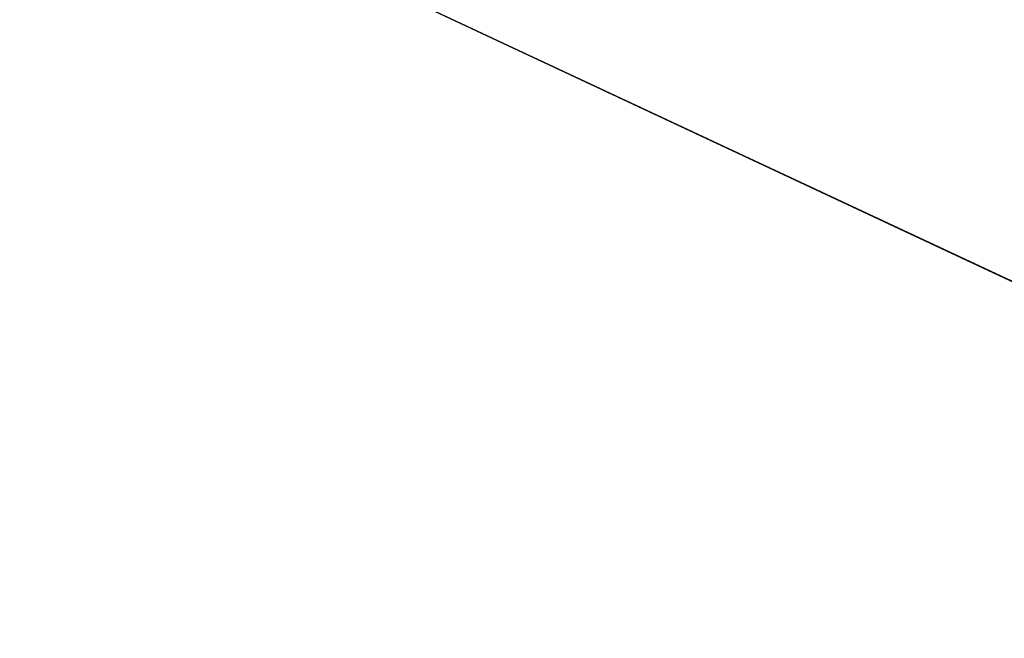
# Model space of a CAD drawing. Extents: x -200 to 200, y -703 to 625.
# Tile 883 of 1056: x -96.963 to -96.557, y 546.738 to 546.994. Entities that reach past the tile are written whole.
import ezdxf

# ---------------------------------------------------------------- set-up
doc = ezdxf.new("R2010")
doc.units = 0
doc.header["$LTSCALE"] = 159.143519
for name, color, linetype in [('1697', 7, 'CONTINUOUS'), ('1706', 7, 'CONTINUOUS'), ('740', 7, 'CONTINUOUS'), ('821', 7, 'CONTINUOUS'), ('822', 7, 'CONTINUOUS'), ('824', 7, 'CONTINUOUS'), ('842', 7, 'CONTINUOUS')]:
    doc.layers.add(name, color=color, linetype=linetype)

msp = doc.modelspace()

# ---------------------------------------------------------------- linework, layer by layer
at = {"layer": '1697', "color": 7, "linetype": 'CONTINUOUS'}
for points in [[(-92.55146, 546.30914, 68.65), (-100, 549.5, 68.55), (-100, 549.47071, 68.62071), (-92.55146, 546.30914, 68.65)], [(-100, 549.5, 68.55), (-92.55146, 546.30914, 68.65), (-92.47858, 546.38132, 68.55), (-100, 549.5, 68.55)], [(-100, 549.4, 68.65), (-92.55146, 546.30914, 68.65), (-100, 549.47071, 68.62071), (-100, 549.4, 68.65)]]:
    msp.add_3dface(points, dxfattribs=at)
at = {"layer": '1706', "color": 7, "linetype": 'CONTINUOUS'}
for points in [[(-100, 547.85832, 68.65), (-100, 546.63358, 68.62499), (-94.18785, 542.49656, 68.55), (-100, 547.85832, 68.65)], [(-92.13736, 543.86924, 68.65), (-100, 547.85832, 68.65), (-94.18785, 542.49656, 68.55), (-92.13736, 543.86924, 68.65)]]:
    msp.add_3dface(points, dxfattribs=at)
at = {"layer": '740', "color": 7, "linetype": 'CONTINUOUS'}
for points in [[(160, 543.53436, 8.89919), (160, 550, 11), (-160, 543.53436, 8.89919), (160, 543.53436, 8.89919)], [(-160, 550, -11), (160, 543.53436, -8.89919), (-160, 543.53436, -8.89919), (-160, 550, -11)], [(160, 550, 11), (-160, 550, 11), (-160, 543.53436, 8.89919), (160, 550, 11)], [(160, 550, -11), (160, 543.53436, -8.89919), (-160, 550, -11), (160, 550, -11)]]:
    msp.add_3dface(points, dxfattribs=at)
at = {"layer": '821', "color": 7, "linetype": 'CONTINUOUS'}
for points in [[(-92.55146, 546.30914, 68.65), (-100, 549.4, 68.65), (-100, 547.85832, 68.65), (-92.55146, 546.30914, 68.65)], [(-92.55146, 546.30914, 68.65), (-100, 547.85832, 68.65), (-92.13736, 543.86924, 68.65), (-92.55146, 546.30914, 68.65)]]:
    msp.add_3dface(points, dxfattribs=at)
at = {"layer": '822', "color": 7, "linetype": 'CONTINUOUS'}
msp.add_3dface([(-100, 548.5, 15.65), (-92.44463, 544.96071, 15.65), (-100, 545.6, 15.65), (-100, 548.5, 15.65)], dxfattribs=at)
at = {"layer": '824', "color": 7, "linetype": 'CONTINUOUS'}
for points in [[(-100, 549.5, 56.75), (-100, 549.5, 68.55), (-92.47858, 546.38132, 68.55), (-100, 549.5, 56.75)], [(-100, 549.5, 16.65), (-95.91032, 548.62711, 27.05004), (-91.72713, 545.65726, 16.65), (-100, 549.5, 16.65)], [(-100, 549.5, 56.75), (-92.47858, 546.38132, 68.55), (-96.48031, 548.85698, 55.37323), (-100, 549.5, 56.75)]]:
    msp.add_3dface(points, dxfattribs=at)
at = {"layer": '842', "color": 7, "linetype": 'CONTINUOUS'}
for points in [[(-100, 549.5, 16.65), (-91.72713, 545.65726, 16.65), (-100, 549.20711, 15.94289), (-100, 549.5, 16.65)], [(-91.72713, 545.65726, 16.65), (-100, 548.5, 15.65), (-100, 549.20711, 15.94289), (-91.72713, 545.65726, 16.65)], [(-92.44463, 544.96071, 15.65), (-100, 548.5, 15.65), (-91.72713, 545.65726, 16.65), (-92.44463, 544.96071, 15.65)]]:
    msp.add_3dface(points, dxfattribs=at)

doc.saveas('drawing.dxf')
